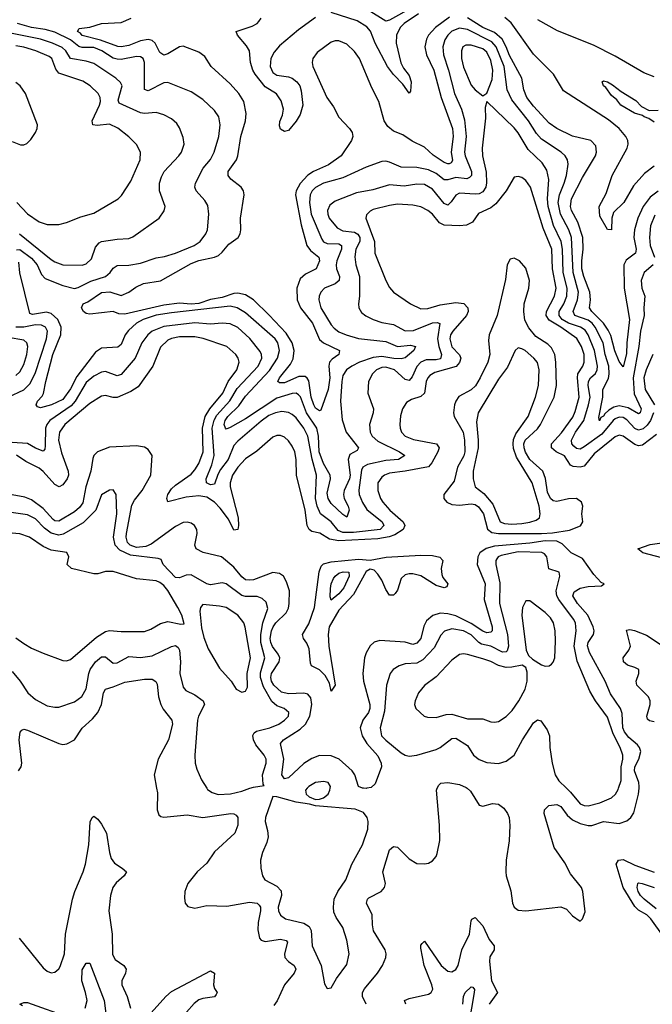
# Model space of a CAD drawing. Header units: inches. Extents: x 1694797 to 1849917, y 907313 to 1017959.
# Tile 338 of 656: x 1714769 to 1718020, y 988890 to 993950. Entities that reach past the tile are written whole.
import ezdxf

# ---------------------------------------------------------------- set-up
doc = ezdxf.new("R2010")
doc.units = ezdxf.units.IN
doc.header["$MEASUREMENT"] = 0
doc.layers.add('B7918', color=7, linetype='Continuous')
doc.layers.add('B7919', color=7, linetype='Continuous')

msp = doc.modelspace()

# ---------------------------------------------------------------- linework, layer by layer
at = {"layer": 'B7918', "color": 5}
for points, elevation in [([(1715472.8, 990000), (1715476.9, 989976.9), (1715476.2, 989890), (1715484.1, 989864.1), (1715494.5, 989854.5), (1715510, 989851.3), (1715630, 989864.4), (1715710, 989850.5), (1715854, 989870), (1715870, 989869.1), (1715882, 989862), (1715890.2, 989850.2), (1715889.4, 989810), (1715873.9, 989770), (1715770, 989673), (1715730, 989615.3), (1715681.7, 989570), (1715633.4, 989510), (1715618, 989470), (1715615.6, 989435.6), (1715619.3, 989410), (1715632.4, 989392.4), (1715670, 989383.8), (1715730, 989397.1), (1715834, 989394), (1715950, 989415), (1715990, 989410.1), (1716000.2, 989400.2), (1716006.8, 989390), (1716007.5, 989370), (1715993.9, 989310), (1715992.2, 989272.2), (1716002, 989230), (1716010, 989220.2), (1716030, 989213.5), (1716110, 989224.4), (1716137.9, 989217.9), (1716144.7, 989210), (1716129.6, 989150), (1716132.3, 989130), (1716150.5, 989110.5), (1716179.8, 989090), (1716188.2, 989070), (1716180.1, 989050), (1716129.6, 988990), (1716092.9, 988907.1), (1716075.3, 988884.7)], 820), ([(1715730.5, 990000), (1715734.2, 989994.2), (1715757.8, 989977.8), (1715788.7, 989968.7), (1715852.2, 989972.2), (1715910, 989985.1), (1715952.4, 990000)], 840), ([(1716246.3, 990000), (1716237.1, 989990), (1716240.5, 989970), (1716256.9, 989956.9), (1716290, 989942.4), (1716310, 989943.7), (1716330, 989950.4), (1716354.3, 989970), (1716363.6, 989990), (1716365.1, 990000)], 840), ([(1716549.9, 988890), (1716530.4, 988930), (1716530.9, 988950), (1716540.5, 988970), (1716607.9, 989050), (1716633, 989090), (1716650.6, 989130), (1716652.1, 989150), (1716646.8, 989170), (1716586.8, 989266.8), (1716581.6, 989298.4), (1716581, 989350), (1716551.3, 989410), (1716556.5, 989430), (1716563.4, 989436.6), (1716626.9, 989470), (1716643.1, 989490), (1716649, 989510), (1716635.6, 989570), (1716670, 989683.1), (1716690, 989700.8), (1716710, 989697.3), (1716770, 989637.2), (1716810, 989613.8), (1716850, 989611.5), (1716870, 989615.6), (1716890, 989627.4), (1716908.6, 989650), (1716914.8, 989665.2), (1716927.8, 989732.2), (1716926.3, 989810), (1716910.9, 989990), (1716915.4, 990000)], 820), ([(1716553.5, 990000), (1716550, 989999.2), (1716536, 990000)], 820), ([(1717068.1, 990000), (1717086.2, 989986.2), (1717130, 989913.7), (1717150, 989907.7), (1717198.2, 989921.8), (1717230, 989917.8), (1717257.7, 989897.7), (1717276.5, 989870), (1717283.8, 989850), (1717288.3, 989808.3), (1717284.2, 989730), (1717269.3, 989630.7), (1717267.3, 989570), (1717269.2, 989550), (1717293.4, 989473.4), (1717301.8, 989410), (1717310, 989388.7), (1717330, 989374.4), (1717370.9, 989370.9), (1717550, 989391.5), (1717578.6, 989378.6), (1717610, 989344.4), (1717650, 989318), (1717662, 989330), (1717675.5, 989364.5), (1717662.9, 989470), (1717656.2, 989490), (1717600.2, 989560.2), (1717570, 989617.4), (1717516, 989696), (1717464, 989870), (1717465.6, 989890), (1717489.1, 989910.9), (1717530, 989916.1), (1717550, 989906.4), (1717582.4, 989862.4), (1717610, 989838.5), (1717650, 989818.8), (1717690, 989808.1), (1717710, 989809.6), (1717770, 989828.8), (1717850, 989819.1), (1717890, 989832.9), (1717910.4, 989849.6), (1717925.7, 989874.3), (1717948.9, 989970), (1717952, 990000)], 820), ([(1717579.4, 990000), (1717600, 989980), (1717650, 989919.8), (1717670, 989911.5), (1717690, 989910.8), (1717750, 989925.1), (1717810, 989951.1), (1717830.4, 989969.6), (1717845.5, 989994.5), (1717847.1, 990000)], 840), ([(1714766.4, 989230), (1714890, 989077), (1714910, 989060.3), (1714930, 989052.2), (1714950, 989055.8), (1714970, 989072.2), (1714976.3, 989083.7), (1714999.5, 989150), (1715005.2, 989250), (1715040.4, 989430), (1715051.9, 989470), (1715095.2, 989570), (1715107.9, 989610), (1715123.9, 989710), (1715131.6, 989828.4), (1715141.2, 989850), (1715150, 989856.3), (1715170, 989840.7), (1715190, 989815.5), (1715215, 989770), (1715230.1, 989670), (1715239.4, 989639.4), (1715256, 989616), (1715296.4, 989590), (1715317.6, 989570), (1715306.5, 989550), (1715265.5, 989514.5), (1715248.1, 989490), (1715236.1, 989450), (1715228, 989370), (1715244, 989250), (1715245.6, 989145.6), (1715260, 989120), (1715303.6, 989090), (1715315.9, 989070), (1715313, 989050), (1715294.2, 989010), (1715294.7, 988990), (1715321.2, 988930), (1715338.5, 988870)], 780), ([(1718078.2, 989238.2), (1718013, 989330), (1717991.9, 989350), (1717950, 989374.6), (1717930, 989392.5), (1717871.2, 989490), (1717834.6, 989610), (1717845.7, 989630), (1717870, 989634.3), (1717930, 989605.4), (1718030, 989569.2)], 780), ([(1718040.6, 989380.6), (1717977.9, 989430), (1717960.4, 989450), (1717947.5, 989470), (1717942.3, 989490), (1717946.2, 989510), (1717950, 989513.5), (1717968.6, 989511.4), (1718030, 989491.1)], 760), ([(1716754.4, 988890), (1716746.3, 988910), (1716770, 988920.1), (1716870, 988942.1), (1716883.8, 988950), (1716891.5, 988968.5), (1716887.4, 988990), (1716847.8, 989090), (1716830, 989178), (1716830, 989193.4), (1716837.2, 989202.8), (1716850, 989213.7), (1716935.8, 989090), (1716970, 989060.9), (1716990, 989056.3), (1717010, 989068.2), (1717022.5, 989090), (1717041.7, 989170), (1717080.9, 989250), (1717090, 989318.8), (1717092.9, 989327.1), (1717110, 989336.9), (1717150, 989292.8), (1717182.5, 989222.5), (1717207.3, 989190), (1717207.5, 989170), (1717186, 989134), (1717183.4, 989110), (1717193.5, 989010), (1717225, 988950), (1717182.5, 988890)], 780), ([(1715105.2, 988870), (1715115.4, 988910), (1715107.9, 988950), (1715087.6, 989010), (1715090, 989066.8), (1715110, 989101.6), (1715130, 989100.7), (1715203, 988910), (1715219.4, 988790)], 760), ([(1715430, 988828.4), (1715519.3, 988930), (1715550, 988955.8), (1715750, 989061.7), (1715770.1, 989050.1), (1715765.1, 988990), (1715770.7, 988970.7), (1715783.6, 988950), (1715779.4, 988940.6), (1715770, 988928.7), (1715710, 988920.2), (1715690, 988912.3), (1715665.8, 988894.2), (1715627, 988850)], 780), ([(1717045.9, 988890), (1717049.9, 988930), (1717058.5, 988950), (1717090, 988980.3), (1717098.3, 988978.3), (1717106.7, 988966.7), (1717105.2, 988950), (1717078.1, 988790)], 760), ([(1714782.7, 988882.7), (1714770, 988891), (1714790, 988898.8), (1714810, 988899.1), (1715030, 988820.5)], 760)]:
    msp.add_lwpolyline(points, dxfattribs=dict(at, elevation=elevation))
at = {"layer": 'B7918', "color": 5, "elevation": 840}
msp.add_lwpolyline([(1716070, 989958), (1716032.6, 989850), (1716030.3, 989830), (1716042.8, 989782.8), (1716046, 989750), (1716039, 989721), (1716016.9, 989670), (1716007.2, 989630), (1716008.7, 989590), (1716017.7, 989550), (1716028.9, 989528.9), (1716090, 989497.5), (1716112.6, 989472.6), (1716113.9, 989450), (1716096.6, 989390), (1716099.8, 989370), (1716110, 989348), (1716134.4, 989330), (1716230, 989306.4), (1716257.4, 989290), (1716266.9, 989270), (1716271.5, 989190), (1716319, 989090), (1716335.6, 988995.6), (1716350, 988970.8), (1716370, 988974.8), (1716397.7, 989022.3), (1716450, 989094.8), (1716462.6, 989150), (1716450, 989219), (1716430, 989285.2), (1716396.2, 989336.2), (1716384.1, 989364.1), (1716381.1, 989390), (1716385.8, 989430), (1716403.5, 989470), (1716445.6, 989530), (1716476.5, 989610), (1716530.6, 989710), (1716558, 989790), (1716559.8, 989830), (1716554.5, 989850), (1716535.8, 989875.8), (1716493.6, 989893.6), (1716289, 989910), (1716259.3, 989919.3), (1716190, 989928), (1716090, 989957)], close=True, dxfattribs=at)
at = {"layer": 'B7919', "color": 5}
for points, elevation in [([(1716819.4, 993980.6), (1716744.4, 993930), (1716723.6, 993910), (1716705.4, 993870), (1716704.7, 993830), (1716728.1, 993728.1), (1716741.5, 993701.5), (1716770, 993662.5), (1716781.8, 993630), (1716778, 993582), (1716770, 993572.6), (1716738.4, 993618.4), (1716690, 993668.4), (1716658.9, 993710), (1716596.8, 993830), (1716571.2, 993891.2), (1716552.6, 993912.6), (1716503.7, 993943.7), (1716370, 993986.5)], 680), ([(1716790, 994013.9), (1716670, 993947.9), (1716650, 993943.2), (1716559.5, 993999.5)], 660), ([(1716977.3, 993962.7), (1716906.1, 993910), (1716870.6, 993870), (1716859.4, 993850), (1716852, 993810), (1716859, 993770), (1716897.9, 993690), (1716935.8, 993550), (1716992.6, 993390), (1716997.2, 993350), (1716985.9, 993270), (1716992.8, 993227.2), (1716986.4, 993213.6), (1716977.1, 993210), (1716970, 993208.6), (1716950, 993216.7), (1716894.6, 993254.6), (1716850, 993295.7), (1716786.3, 993326.3), (1716737.8, 993357.8), (1716690, 993377.2), (1716660.4, 993400.4), (1716642, 993430), (1716615.4, 993530), (1716579.6, 993599.6), (1716514.9, 993750), (1716490, 993786.1), (1716450, 993823.9), (1716410, 993841.2), (1716390, 993841.8), (1716370, 993835.2), (1716298, 993782), (1716275.3, 993750), (1716272.1, 993730), (1716275.6, 993710), (1716348.1, 993550), (1716381.4, 993501.4), (1716409.3, 993449.3), (1716464.7, 993390), (1716477.1, 993370), (1716480.6, 993350), (1716473.7, 993330), (1716421.8, 993250), (1716356.4, 993203.6), (1716279, 993170), (1716249.4, 993150.6), (1716211.3, 993108.7), (1716190.5, 993070), (1716185.8, 993050), (1716216.2, 992896.2), (1716245, 992790), (1716263.5, 992763.5), (1716307, 992730), (1716310.1, 992710.1), (1716293.2, 992670), (1716237.9, 992642.1), (1716210, 992617.5), (1716193.3, 992570), (1716194.8, 992510), (1716211.4, 992470), (1716274.5, 992390), (1716310, 992306.9), (1716330, 992288.7), (1716413.1, 992250), (1716409.2, 992230), (1716374.9, 992205.1), (1716362.1, 992190), (1716357.2, 992170), (1716363, 992110), (1716354, 992050), (1716316.3, 991943.7), (1716310, 991939.3), (1716290, 991953), (1716281, 991970), (1716266.6, 992010), (1716254.2, 992094.2), (1716247.3, 992107.3), (1716235.8, 992115.8), (1716203.2, 992116.8), (1716130, 992084.1), (1716104.1, 992084.1), (1716096.4, 992090), (1716104.2, 992110), (1716160.8, 992179.2), (1716173.7, 992206.3), (1716179.4, 992250), (1716169.6, 992290), (1716138.2, 992338.2), (1716051.2, 992431.2), (1715970, 992510.8), (1715930, 992536.1), (1715890, 992544.1), (1715870, 992542.1), (1715810, 992522), (1715750, 992512.7), (1715690, 992492), (1715650, 992487.9), (1715590, 992492.7), (1715510, 992483.3), (1715310, 992436.9), (1715278.7, 992438.7), (1715250, 992449.7), (1715130, 992436), (1715110, 992440.9), (1715097.2, 992450), (1715087, 992470), (1715095.1, 992490), (1715119.5, 992500.5), (1715190, 992547.6), (1715232.2, 992552.2), (1715290, 992532.9), (1715329.6, 992550), (1715365.3, 992574.7), (1715405.5, 992594.5), (1715492.6, 992607.4), (1715650, 992697.9), (1715690, 992712.6), (1715770, 992729.7), (1715790, 992738.8), (1715810, 992755.7), (1715843.8, 992796.2), (1715891.2, 992830), (1715901.9, 992850), (1715904.9, 992870), (1715904.3, 992930), (1715922, 993050), (1715918.5, 993070), (1715906.6, 993090), (1715854.2, 993130), (1715839.8, 993150), (1715841.2, 993170), (1715883.6, 993230), (1715890.3, 993249.7), (1715905.4, 993350), (1715930.4, 993430), (1715932.6, 993467.4), (1715920.5, 993530), (1715895.7, 993570), (1715850, 993620.6), (1715752.9, 993710), (1715720.5, 993760.5), (1715690, 993783.1), (1715610, 993813.2), (1715590, 993811.1), (1715530, 993774.2), (1715510, 993767.4), (1715490, 993781.5), (1715466, 993830), (1715450, 993842.3), (1715430, 993848.8), (1715390, 993841.2), (1715330, 993817.7), (1715290, 993810.9), (1715272.8, 993812.8), (1715184.7, 993844.7), (1715090, 993869.5), (1715081.2, 993881.2), (1715066.6, 993890), (1715074.9, 993905.1), (1715130, 993911.7), (1715190, 993930.4), (1715290, 993935.1), (1715342.1, 993957.9)], 720), ([(1716290, 993961.3), (1716201.7, 993898.3), (1716104.4, 993815.6), (1716076.9, 993783.1), (1716060.5, 993750), (1716056.3, 993710), (1716070, 993678.5), (1716090, 993665), (1716150, 993656.5), (1716170, 993648.7), (1716193, 993630), (1716208.5, 993610), (1716215, 993585), (1716224.2, 993510), (1716210, 993462), (1716190, 993429), (1716150, 993381.2), (1716130, 993375.3), (1716110, 993388), (1716104.4, 993404.4), (1716106.3, 993426.3), (1716120.4, 993459.6), (1716124.3, 993490), (1716112.7, 993532.7), (1716088.2, 993568.2), (1716030, 993605.7), (1715979.2, 993670), (1715967.1, 993690), (1715954.6, 993730), (1715949.5, 993790), (1715935.1, 993815.1), (1715888.2, 993870), (1715882.3, 993890), (1715963.2, 993916.8), (1715989, 993931), (1715998.6, 993941.4), (1716010, 993958.2)], 680), ([(1718050, 993069.5), (1718010, 993038.7), (1717972.4, 992990), (1717945.5, 992930), (1717927.9, 992870), (1717925.3, 992830), (1717938.1, 992770), (1717934.7, 992750), (1717886.4, 992713.6), (1717873.3, 992690), (1717875.4, 992570), (1717902.8, 992410), (1717889.1, 992290), (1717887.1, 992232.9), (1717870, 992165.6), (1717850, 992194), (1717827.9, 992247.9), (1717806.5, 992326.5), (1717793.7, 992353.7), (1717770.2, 992390.2), (1717709.4, 992450), (1717698, 992470), (1717702.5, 992510), (1717698.5, 992550), (1717667.9, 992630), (1717658.8, 992670), (1717658, 992710), (1717665.4, 992770), (1717662.7, 992830), (1717637.1, 992910), (1717605.6, 992970), (1717599.6, 992990), (1717605.2, 993030), (1717661.8, 993138.2), (1717728.4, 993250), (1717734.1, 993270), (1717730, 993301.1), (1717703.5, 993330), (1717610, 993351.3), (1717529.8, 993390), (1717490, 993417.8), (1717410, 993505.4), (1717376.2, 993550), (1717360.1, 993590), (1717349.9, 993650), (1717286.6, 993766.6), (1717270, 993810), (1717247.9, 993850), (1717210, 993883.9), (1717150, 993909.9), (1717070, 993959.4)], 720), ([(1718030, 993198.1), (1717980.9, 993159.1), (1717923.8, 993096.2), (1717874.5, 993010), (1717821.3, 992958.7), (1717811.8, 992930), (1717810, 992869.7), (1717790, 992871.1), (1717750, 992940.4), (1717747.5, 992990), (1717782.5, 993057.5), (1717813.4, 993150), (1717891.4, 993290), (1717896.4, 993310), (1717894.1, 993330), (1717884.9, 993350), (1717849.5, 993390), (1717795.1, 993435.1), (1717563.7, 993583.7), (1717512.7, 993670), (1717410, 993773.2), (1717294.2, 993934.2), (1717261.9, 993961.9)], 680), ([(1718030, 993656.9), (1717977, 993677), (1717830, 993762.4), (1717718.5, 993818.5), (1717532.2, 993892.2), (1717432.6, 993950)], 660), ([(1714753.4, 992766.6), (1714770, 992769.1), (1714830, 992723.9), (1714859.7, 992690), (1714881, 992641), (1714900.1, 992620.1), (1714990, 992583.3), (1715050, 992569.4), (1715070, 992573.4), (1715133.9, 992606.1), (1715209.3, 992630.7), (1715233.9, 992650), (1715250, 992673.2), (1715270, 992686.2), (1715330, 992688.1), (1715390, 992699.1), (1715470, 992726.6), (1715513.3, 992733.3), (1715570, 992749.6), (1715666, 992790), (1715695.8, 992810), (1715726.2, 992850), (1715734.2, 992870), (1715741.6, 992950), (1715735.4, 992995.4), (1715720.5, 993020.5), (1715675.6, 993070), (1715668.7, 993090), (1715671.8, 993110), (1715712.4, 993187.6), (1715748.9, 993231.1), (1715769.1, 993270), (1715792.3, 993350), (1715799.8, 993410), (1715792.7, 993450), (1715770, 993482.6), (1715710, 993539.8), (1715650, 993579.8), (1715530, 993627.4), (1715510, 993625.8), (1715430, 993584.3), (1715410.8, 993590.8), (1715409.9, 993729.9), (1715403.1, 993750), (1715390, 993759.9), (1715370, 993760.7), (1715290, 993745.4), (1715270, 993746.7), (1715250, 993753), (1715191.7, 993790), (1715150, 993806.4), (1715090, 993807.3), (1715072.6, 993812.6), (1715030, 993846.1), (1714950, 993885.6), (1714899.7, 993899.7), (1714830, 993910.3), (1714758.3, 993930)], 740), ([(1718023.8, 992690), (1717978.2, 992650), (1717963.2, 992610), (1717966, 992570), (1717981.3, 992530), (1717976.1, 992470), (1717977.7, 992430), (1717959.1, 992350), (1717950.4, 992270), (1717921.4, 992110), (1717926.8, 992026.8), (1717962.5, 991950), (1717957.1, 991930), (1717950, 991925.2), (1717895.4, 991955.4), (1717850, 991966.2), (1717822, 991958), (1717797.3, 991942.7), (1717776.1, 991923.9), (1717770, 991912.7), (1717754.9, 991905.1), (1717749, 991889), (1717746.2, 991906.2), (1717765.4, 992010), (1717765.3, 992050), (1717794.5, 992105.5), (1717798.8, 992130), (1717797.3, 992170), (1717777.3, 992230), (1717767.6, 992290), (1717726.1, 992370), (1717710.6, 992390.6), (1717690, 992405.3), (1717621.6, 992430), (1717613.8, 992450), (1717636.6, 992510), (1717640.4, 992550), (1717612.9, 992650), (1717604.6, 992830), (1717590.9, 992870), (1717548.5, 992950), (1717535.8, 993010), (1717542.6, 993050), (1717567.5, 993110), (1717578.7, 993150), (1717587, 993207), (1717584.2, 993230), (1717572.7, 993250), (1717551.7, 993270), (1717450, 993335.5), (1717425.4, 993365.4), (1717384.5, 993430), (1717297.7, 993537.7), (1717274.2, 993590), (1717258.1, 993710), (1717218.3, 993810), (1717195.9, 993835.9), (1717070, 993899.9), (1717030, 993906.9), (1716990, 993891.2), (1716968.7, 993871.3), (1716953.4, 993846.6), (1716943.4, 993810), (1716947.1, 993770), (1716973, 993690), (1717004.1, 993570), (1717039.6, 993490), (1717054.9, 993434.9), (1717064.1, 993350), (1717055, 993270), (1717058.2, 993250), (1717090.8, 993170), (1717090.4, 993149.6), (1717080.7, 993139.3), (1717067.1, 993132.9), (1717010, 993138.4), (1716970, 993127.3), (1716950, 993127.5), (1716910, 993159.2), (1716870, 993179.2), (1716810, 993189.9), (1716730, 993192.5), (1716670, 993218), (1716650, 993222.6), (1716630, 993221.1), (1716550, 993191.6), (1716430, 993137.6), (1716330, 993109.5), (1716290, 993088.3), (1716271.7, 993070), (1716262.2, 993050), (1716258.8, 993010), (1716267.3, 992950), (1716321.6, 992821.6), (1716330, 992809.1), (1716350, 992799.3), (1716410, 992797.7), (1716422.4, 992790), (1716422.7, 992770), (1716398.5, 992710), (1716395.5, 992690), (1716397.5, 992670), (1716412, 992630), (1716410.7, 992610), (1716390, 992593.1), (1716334.9, 992570), (1716316.9, 992550), (1716308.5, 992530), (1716306.4, 992510), (1716317.1, 992470), (1716370, 992382), (1716384.6, 992364.6), (1716410, 992345.7), (1716446.3, 992330), (1716510, 992312.2), (1716650, 992296.3), (1716710, 992270.1), (1716776.8, 992276.8), (1716803.1, 992270), (1716794.1, 992250), (1716750, 992211.6), (1716730, 992207.3), (1716691.7, 992208.3), (1716630, 992218.7), (1716585.6, 992214.4), (1716515.1, 992190), (1716476, 992170), (1716448.8, 992150), (1716430, 992122), (1716424, 992090), (1716418.3, 991990), (1716426.2, 991893.8), (1716447.4, 991830), (1716510.2, 991750), (1716503.2, 991736.8), (1716465.3, 991714.7), (1716457.5, 991690), (1716467.2, 991610), (1716464.3, 991590), (1716437.3, 991530), (1716433.5, 991510), (1716435.9, 991490), (1716457.5, 991450), (1716462.1, 991430), (1716450, 991394.3), (1716430, 991406.8), (1716370, 991463.7), (1716354, 991490), (1716350, 991517.3), (1716366.6, 991590), (1716364.6, 991610), (1716330, 991669.9), (1716308.6, 991728.6), (1716305.2, 991810), (1716295.4, 991850), (1716242.3, 991930), (1716211.6, 992011.6), (1716202.7, 992022.7), (1716190, 992030.9), (1716170, 992028.6), (1716090, 992005.7), (1715930, 991898), (1715850, 991854.7), (1715830, 991846.3), (1715826.2, 991850), (1715819.9, 991870), (1715825.4, 991890), (1715838.6, 991910), (1715894.5, 991965.5), (1715930, 992016), (1716053.5, 992146.5), (1716094.8, 992210), (1716104.4, 992250), (1716096.3, 992290), (1716082.7, 992310), (1715930, 992442.9), (1715886, 992470), (1715850, 992477.1), (1715550, 992442.7), (1715470, 992431.6), (1715403.2, 992410), (1715369, 992390), (1715327.9, 992352.1), (1715311.6, 992330), (1715290, 992281), (1715273.7, 992266.3), (1715190, 992261.6), (1715159.4, 992240.6), (1715063, 992117), (1715030, 992053.3), (1714990, 991997.4), (1714932.2, 991970), (1714875.3, 991955.3), (1714860, 991960), (1714853, 991970), (1714859.8, 991990), (1714884.8, 992015.2), (1714891.5, 992028.5), (1714902.7, 992090), (1714938.6, 992230), (1714980.8, 992330), (1714982.9, 992370), (1714965, 992410), (1714930, 992440.4), (1714906.2, 992446.2), (1714834.8, 992434.8), (1714820.8, 992440.8), (1714770.5, 992649.5), (1714764.1, 992704.1)], 740), ([(1714767.6, 992850), (1714930, 992717), (1714950, 992705), (1714990, 992691), (1715090, 992688.4), (1715110, 992695.8), (1715138.7, 992721.3), (1715158.9, 992781.1), (1715177, 992803), (1715190, 992810.1), (1715270, 992822.6), (1715330, 992825.8), (1715350, 992833.6), (1715485.1, 992930), (1715511.8, 992968.2), (1715517.2, 992990), (1715488.4, 993070), (1715488.4, 993110), (1715497.3, 993142.7), (1715510.8, 993170), (1715587.8, 993250), (1715601.4, 993270), (1715614, 993310), (1715610, 993345.2), (1715590, 993394.5), (1715576.4, 993416.4), (1715550, 993439.8), (1715510, 993460.3), (1715470, 993473), (1715410, 993468.5), (1715390, 993471), (1715280.6, 993520.6), (1715275.8, 993535.8), (1715295.2, 993610), (1715287.5, 993627.5), (1715262.7, 993650), (1715150, 993724.6), (1715110, 993737.6), (1715031, 993751), (1715005.4, 993790), (1714987.1, 993807.1), (1714938.5, 993830), (1714876.4, 993850), (1714730, 993878.2)], 760), ([(1714754, 993010), (1714810, 992953.1), (1714870, 992911), (1714910, 992897.2), (1714970, 992896.9), (1715010, 992907.1), (1715082.8, 992937.2), (1715150, 992955.4), (1715275.6, 993030), (1715293.1, 993046.9), (1715340.6, 993119.4), (1715388.7, 993230), (1715389.9, 993270), (1715369.1, 993309.1), (1715330, 993348.5), (1715273.4, 993393.4), (1715230, 993412.5), (1715166.6, 993406.6), (1715144.4, 993410), (1715142, 993430), (1715179.2, 993510), (1715184.3, 993530), (1715183, 993550), (1715172.2, 993570), (1715130.8, 993610), (1715093.9, 993633.9), (1714970, 993675.9), (1714955.4, 993695.4), (1714933.8, 993750), (1714920.7, 993760.7), (1714852.1, 993790), (1714790, 993808.9), (1714750, 993815.9)], 780), ([(1718030, 993424), (1718002, 993442), (1717978, 993450), (1717970, 993458), (1717928, 993470), (1717858, 993510), (1717838, 993538), (1717810, 993561.2), (1717781.2, 993601.2), (1717769.3, 993610), (1717762, 993630), (1717770, 993636), (1717790, 993631), (1717815.9, 993615.9), (1717860.7, 993580.7), (1717935.3, 993535.3), (1717964.7, 993504.7), (1718003.6, 993483.6), (1718050, 993484.7)], 660), ([(1714730, 993323.6), (1714773.1, 993306.9), (1714790, 993306.7), (1714806.6, 993313.4), (1714826.2, 993333.8), (1714850, 993370.7), (1714858.3, 993390), (1714860.4, 993410), (1714798.3, 993570), (1714771.4, 993610), (1714750, 993627.5)], 820), ([(1718026.9, 991930), (1718010.4, 991890), (1717994.1, 991865.9), (1717972.9, 991847.1), (1717950, 991839.9), (1717930, 991848.7), (1717890, 991894.3), (1717870, 991905.6), (1717850, 991907.7), (1717830, 991899.6), (1717819.9, 991890), (1717760.6, 991819.4), (1717670, 991754.8), (1717650, 991743.4), (1717630, 991746.3), (1717617.5, 991757.5), (1717606.5, 991770), (1717604.3, 991790), (1717625.5, 991830), (1717667.5, 991890), (1717692.9, 991970), (1717700.7, 992010), (1717691.3, 992070), (1717692.6, 992090), (1717702.8, 992110), (1717727.9, 992132.1), (1717737.6, 992150), (1717739.4, 992170), (1717723.2, 992250), (1717689.9, 992330), (1717674.5, 992354.5), (1717650.5, 992370), (1717589.5, 992390), (1717557.6, 992410), (1717541.8, 992430), (1717541.3, 992450), (1717565.3, 992490), (1717580.4, 992530), (1717582, 992570), (1717561.3, 992650), (1717557.9, 992770), (1717551.7, 992810), (1717512.4, 992892.4), (1717485.2, 992990), (1717482.4, 993030), (1717488.6, 993128.6), (1717477.4, 993177.4), (1717454.3, 993214.3), (1717382.6, 993282.6), (1717330, 993369), (1717310, 993393.6), (1717170, 993529), (1717161.8, 993498.2), (1717163.2, 993443.2), (1717145.7, 993290), (1717147.6, 993250), (1717166.1, 993166.1), (1717168.2, 993111.8), (1717164.1, 993090), (1717150, 993065.4), (1717130, 993054.9), (1717110, 993053.1), (1717030, 993057.7), (1717010, 993048.2), (1716986.7, 993013.3), (1716970, 992997.3), (1716950, 993005.6), (1716890, 993079.6), (1716850, 993102.4), (1716810, 993105.6), (1716745.2, 993094.8), (1716670, 993101), (1716584.1, 993075.9), (1716499.5, 993060.5), (1716390, 993017), (1716363.5, 992996.5), (1716351.6, 992970), (1716352.1, 992950), (1716360.1, 992930), (1716400.1, 992880.1), (1716430, 992865.4), (1716490, 992857.3), (1716507, 992847), (1716517.4, 992830), (1716516.7, 992810), (1716496.2, 992770), (1716491.1, 992731.1), (1716497.4, 992690), (1716515.9, 992630), (1716515.2, 992530), (1716510.2, 992490), (1716512.6, 992470), (1716526.1, 992446.1), (1716548.2, 992428.2), (1716586.4, 992410), (1716630, 992394.6), (1716690, 992384), (1716750.6, 992350.6), (1716793.1, 992353.1), (1716890, 992392.5), (1716914.7, 992394.7), (1716928.3, 992388.3), (1716915.7, 992310), (1716922.8, 992270), (1716936.9, 992230), (1716932.3, 992207.7), (1716910, 992201.2), (1716858.7, 992201.3), (1716830.3, 992189.7), (1716810, 992167.8), (1716786, 992114), (1716770, 992095.7), (1716750, 992101.2), (1716694.7, 992150), (1716650, 992163.9), (1716630, 992162.9), (1716602.7, 992150), (1716581.4, 992130), (1716561.7, 992090), (1716558.3, 992030), (1716586.7, 991950), (1716585, 991930), (1716567.3, 991870), (1716570.9, 991830), (1716580.1, 991810), (1716610, 991783.3), (1716720.7, 991730), (1716748.9, 991710), (1716715.5, 991690), (1716650, 991683.9), (1716556.2, 991663.8), (1716532.9, 991650), (1716525.5, 991634.5), (1716511.9, 991531.9), (1716513.6, 991510), (1716530, 991469.2), (1716552.6, 991432.6), (1716631.6, 991370), (1716641, 991350), (1716622.2, 991330), (1716485.4, 991314.6), (1716430, 991315.1), (1716405.6, 991325.6), (1716369.9, 991370), (1716314.3, 991410), (1716298.6, 991450), (1716289.3, 991490), (1716294.6, 991610), (1716271.8, 991691.8), (1716250.3, 991810), (1716230, 991851.1), (1716190, 991903.6), (1716170, 991921.4), (1716150, 991931.6), (1716115.8, 991935.8), (1716083.1, 991930), (1716050, 991916.3), (1716010, 991887.2), (1715890, 991783.4), (1715870, 991761.3), (1715840.7, 991690), (1715801.4, 991638.6), (1715787.4, 991612.6), (1715770, 991562.4), (1715750, 991558.9), (1715729.8, 991570), (1715728.2, 991590), (1715756.8, 991663.2), (1715769.1, 991710), (1715757.7, 991850), (1715768.3, 991891.7), (1715783, 991917), (1715848.5, 991991.5), (1715885.9, 992054.1), (1715995.4, 992170), (1716013.2, 992210), (1716012.1, 992230), (1716004.8, 992244.8), (1715952.3, 992312.3), (1715890, 992368.3), (1715850, 992386.8), (1715810, 992390.4), (1715750, 992384.6), (1715670, 992392.8), (1715510, 992372.6), (1715450.4, 992349.6), (1715428.4, 992330), (1715397.2, 992290), (1715361.7, 992210), (1715290, 992127), (1715270, 992119.4), (1715210, 992141.8), (1715190, 992139), (1715150, 992118), (1715110, 992084.7), (1715054.6, 991990), (1715034.3, 991965.7), (1714924, 991890), (1714908.9, 991870), (1714901.6, 991850), (1714900.6, 991759.4), (1714897.7, 991742.3), (1714890, 991733.3), (1714850, 991747.6), (1714810, 991771.5), (1714730, 991777.2)], 760), ([(1718041.8, 991818.2), (1717970, 991763.6), (1717950, 991760.6), (1717930, 991766.3), (1717870, 991810.5), (1717850, 991814.2), (1717830, 991806.5), (1717810, 991791.7), (1717721.6, 991718.4), (1717670, 991654.7), (1717650, 991651), (1717613, 991653), (1717600, 991660), (1717568.5, 991708.5), (1717526.2, 991730), (1717502, 991750), (1717502.1, 991770), (1717553.1, 991826.9), (1717612, 991908), (1717624.3, 991935.7), (1717644.8, 992010), (1717635.7, 992110), (1717637.9, 992130), (1717663.7, 992170), (1717670.8, 992189.2), (1717669.3, 992230), (1717657, 992270), (1717631.7, 992311.7), (1717549.8, 992369.8), (1717490, 992405.3), (1717475.3, 992430), (1717475.9, 992450), (1717517.1, 992530), (1717525.6, 992570), (1717508.1, 992670), (1717503.7, 992770), (1717458.9, 992878.9), (1717395, 993090), (1717370, 993124.4), (1717350, 993138.3), (1717330, 993144.2), (1717310, 993140.9), (1717268.4, 993070), (1717215.5, 993004.5), (1717190, 992983.2), (1717126.7, 992953.3), (1717095.5, 992910), (1717065.2, 992894.8), (1717028.9, 992891.1), (1716950, 992894.9), (1716926.9, 992906.9), (1716890, 992949.9), (1716866, 992970), (1716830, 992987.7), (1716790, 992997.6), (1716710, 993001.8), (1716670, 992995.6), (1716586.1, 992973.9), (1716570, 992965.5), (1716552.1, 992947.9), (1716548, 992930), (1716592.9, 992810), (1716594.8, 992750), (1716650.1, 992610), (1716670, 992572.9), (1716689.5, 992549.5), (1716777.4, 992490), (1716830, 992463.9), (1716865.9, 992465.9), (1716930, 992484.3), (1717010, 992496.5), (1717050.8, 992490.8), (1717072.7, 992470), (1717073.5, 992450), (1717065.8, 992430), (1716994.8, 992350), (1716983.9, 992330), (1716980.1, 992310), (1716989.3, 992269.3), (1717030, 992227.9), (1717035.4, 992210), (1717030, 992187.9), (1717011.6, 992168.4), (1716903.1, 992136.9), (1716877.7, 992122.3), (1716866.7, 992110), (1716858.8, 992090), (1716850.1, 992029.9), (1716830, 992013.2), (1716782.2, 991997.8), (1716757.3, 991982.7), (1716736.5, 991950), (1716726.6, 991913.4), (1716722.2, 991870), (1716724.6, 991850), (1716731.9, 991830), (1716750, 991810.2), (1716792.4, 991792.4), (1716910.4, 991770.4), (1716924.5, 991750), (1716918.4, 991730), (1716887.2, 991672.8), (1716870, 991652.3), (1716750, 991629.9), (1716670, 991620.3), (1716644.5, 991610), (1716630, 991598.7), (1716610.1, 991570), (1716609, 991530), (1716623.3, 991490), (1716635.5, 991470), (1716670.7, 991430), (1716739.8, 991370), (1716749.1, 991350), (1716740.1, 991330), (1716697.6, 991302.4), (1716668.2, 991291.8), (1716610, 991281.5), (1716410, 991271.9), (1716361, 991281), (1716311.1, 991311.1), (1716270, 991319.9), (1716256.8, 991330), (1716246.1, 991350), (1716235.7, 991430), (1716192.3, 991610), (1716189.3, 991690), (1716182.3, 991730), (1716170, 991759.1), (1716150, 991786.2), (1716130, 991803.8), (1716110, 991813.5), (1716090, 991812.5), (1716070, 991803.8), (1715987.1, 991732.9), (1715930, 991692.5), (1715890, 991651.2), (1715862.9, 991610), (1715850.6, 991570), (1715851, 991550), (1715891.5, 991390), (1715894.4, 991350), (1715890, 991329.7), (1715870, 991326.9), (1715842.8, 991382.8), (1715798.9, 991438.9), (1715769.6, 991470), (1715730, 991496.8), (1715690, 991502.6), (1715624.3, 991495.7), (1715530, 991473), (1715525, 991490), (1715530.4, 991510), (1715550, 991538.9), (1715570, 991558.5), (1715650, 991615.2), (1715670, 991637.2), (1715689.9, 991670), (1715711.2, 991730), (1715707.9, 991850), (1715722.8, 991910), (1715745.5, 991950), (1715812.7, 992030), (1715841.2, 992090), (1715884.6, 992150), (1715897, 992190), (1715892, 992210), (1715879.8, 992230), (1715834, 992270), (1715711.2, 992311.2), (1715670, 992319.5), (1715590, 992319.5), (1715550, 992312.4), (1715530, 992303.2), (1715492.7, 992267.3), (1715453.6, 992170), (1715377.6, 992062.4), (1715340.4, 992039.6), (1715270, 992009.2), (1715250, 992008.4), (1715210, 992019.5), (1715190, 992014.9), (1715130, 991978.1), (1715000.7, 991870), (1714974.4, 991830), (1714968.6, 991790), (1714983.9, 991723.9), (1715018.2, 991630), (1715019.5, 991610), (1715012.7, 991590), (1714990, 991559), (1714972, 991550), (1714950, 991561.8), (1714890, 991628.6), (1714870, 991644.5), (1714799.9, 991679.9), (1714752.2, 991712.2)], 780), ([(1718033.8, 992946.2), (1718010.5, 992890), (1718005.5, 992830), (1718009.3, 992790), (1718031, 992730)], 740), ([(1714709.1, 992010), (1714790, 992047.2), (1714820.6, 992079.4), (1714848.9, 992131.1), (1714907.1, 992310), (1714911.2, 992350), (1714902.4, 992370), (1714880.9, 992380.9), (1714850, 992381.7), (1714790, 992370.2), (1714749.7, 992369.7)], 760), ([(1714750, 992121.3), (1714770, 992140.1), (1714790, 992178.3), (1714805.3, 992230), (1714810.9, 992270), (1714806.5, 992290), (1714790, 992303.7), (1714710, 992317.4)], 780), ([(1718022.9, 992230), (1717988.2, 992150), (1717976.7, 992110), (1717982.8, 992050), (1718030.8, 991970)], 760), ([(1716536, 990000), (1716530, 990000.3), (1716509.6, 990009.6), (1716491.5, 990070), (1716478.2, 990090), (1716411, 990150), (1716370, 990166.8), (1716310, 990168.2), (1716270, 990153.9), (1716230, 990126.7), (1716150, 990054.2), (1716129.3, 990049.3), (1716116.6, 990070), (1716126.8, 990150), (1716109.2, 990230), (1716124.5, 990250), (1716210, 990303.4), (1716237.6, 990330), (1716260.9, 990370), (1716270.5, 990430), (1716264.6, 990464.6), (1716250, 990484.3), (1716229.5, 990489.5), (1716150, 990485.5), (1716114.8, 990494.8), (1716076, 990530), (1716064, 990550), (1716059.5, 990570), (1716063.5, 990590), (1716103.1, 990650), (1716106.2, 990670), (1716097.2, 990690), (1716068.5, 990728.5), (1716059.8, 990750), (1716057, 990770), (1716062.8, 990810), (1716070.9, 990830), (1716085.9, 990850), (1716138.9, 990901.1), (1716150, 990926.5), (1716153.7, 990950), (1716155.1, 991015.1), (1716140.9, 991060.9), (1716125.3, 991090), (1716104.4, 991104.4), (1716070, 991109.2), (1715970, 991072.2), (1715950, 991068.9), (1715930, 991071.8), (1715910, 991087.3), (1715870, 991136), (1715806, 991190), (1715711.5, 991211.5), (1715676.6, 991230), (1715668.8, 991250), (1715680.4, 991310), (1715679.2, 991330), (1715667.8, 991350), (1715650, 991362.3), (1715630, 991367.5), (1715610, 991365.4), (1715570, 991345.2), (1715445.4, 991254.6), (1715418.1, 991241.9), (1715370, 991238.1), (1715336.1, 991250), (1715323.7, 991263.7), (1715315.5, 991290), (1715317.3, 991310), (1715344.6, 991455.4), (1715358.9, 991481.1), (1715398.9, 991530), (1715442.5, 991610), (1715449.8, 991710), (1715430, 991741.1), (1715410, 991752.4), (1715370, 991760.3), (1715230, 991752.8), (1715169.1, 991730), (1715150, 991710.9), (1715145, 991695), (1715134.9, 991630), (1715109.8, 991550), (1715092.8, 991467.2), (1715076.3, 991443.7), (1715050, 991420.1), (1714970, 991372.8), (1714950, 991374.5), (1714941.3, 991381.3), (1714890, 991437.5), (1714830, 991482.5), (1714795.6, 991495.6), (1714730, 991509)], 820), ([(1715952.4, 990000), (1715970, 990006.2), (1716026, 990014), (1716020.9, 990020.9), (1716017.6, 990070), (1716036.2, 990130), (1716035.2, 990150), (1716025.3, 990170), (1715983, 990223), (1715969.9, 990250), (1715968, 990272), (1715974.2, 990285.8), (1715985.5, 990294.5), (1716055.4, 990310), (1716100.9, 990330), (1716130.8, 990350), (1716149.8, 990370), (1716153.1, 990390), (1716127.8, 990410), (1716090, 990424.6), (1716065.4, 990445.4), (1716021.8, 990521.8), (1716007.5, 990570), (1716007.2, 990592.8), (1716028.6, 990670), (1716008.8, 990750), (1716007.9, 990790), (1716018.4, 990850), (1716044.7, 990924.7), (1716036.1, 990956.1), (1716015, 990975), (1715990, 990985), (1715930, 990985.6), (1715910, 990990.4), (1715830, 991051.1), (1715810, 991055.2), (1715750, 991045.5), (1715730, 991050.8), (1715650, 991096.6), (1715623.9, 991096.1), (1715590, 991082), (1715570, 991084.2), (1715506.3, 991150), (1715496, 991176), (1715481.4, 991181.4), (1715338.3, 991198.3), (1715283.7, 991223.7), (1715260.6, 991250), (1715251, 991290), (1715268.7, 991410), (1715264.7, 991510), (1715250, 991533.3), (1715230, 991533), (1715190, 991507.6), (1715159.8, 991430), (1715095.5, 991364.5), (1714993.1, 991306.9), (1714970, 991301.2), (1714930, 991311.1), (1714896.9, 991336.9), (1714850, 991385.4), (1714810, 991406.2), (1714701.2, 991421.2)], 840), ([(1714750, 990772.8), (1714790, 990743.5), (1714830, 990720.2), (1714890, 990693.8), (1714990, 990656), (1715010, 990655.6), (1715030, 990662.8), (1715164, 990776), (1715210, 990805.5), (1715231.3, 990811.3), (1715290, 990805.3), (1715410, 990806.5), (1715442.6, 990817.4), (1715492.5, 990847.5), (1715530, 990857.7), (1715596.6, 990843.4), (1715613.9, 990846.1), (1715602.7, 990890), (1715581.8, 990930), (1715530, 991017.2), (1715510, 991042.2), (1715490, 991057.8), (1715470, 991066.3), (1715370, 991075.8), (1715250, 991114.4), (1715210, 991114.9), (1715170, 991102.7), (1715150, 991101.9), (1715035.3, 991130), (1715013.2, 991150), (1715021.3, 991190), (1715011.9, 991211.9), (1714930, 991223.7), (1714890, 991243), (1714819.7, 991290), (1714770, 991307.3), (1714710, 991313.5)], 860), ([(1717952, 990000), (1717953, 990010), (1717950.4, 990029.6), (1717929, 990090), (1717930.6, 990110), (1717951.8, 990150), (1717960.6, 990190), (1717954.1, 990210), (1717943.4, 990223.4), (1717900.3, 990260.3), (1717876.5, 990290), (1717867.9, 990310), (1717864.8, 990384.8), (1717856.9, 990410), (1717805.9, 990485.9), (1717778.1, 990550), (1717697.5, 990697.5), (1717688, 990732), (1717691.1, 990750), (1717717.5, 990790), (1717720.6, 990810), (1717716.7, 990830), (1717689.1, 990890), (1717635.3, 990950), (1717612.1, 990990), (1717618, 991010), (1717650, 991027.9), (1717690, 991036.6), (1717759.1, 991040.9), (1717773.2, 991050), (1717758, 991058), (1717719.1, 991099.1), (1717661.1, 991181.1), (1717603.1, 991210), (1717556.4, 991256.4), (1717529.5, 991269.5), (1717470, 991272.2), (1717390, 991259.6), (1717210, 991244.9), (1717167, 991233), (1717133.2, 991210), (1717122.8, 991190), (1717120.1, 991150), (1717160.6, 991050), (1717155.4, 990970), (1717197, 990830), (1717197.6, 990810), (1717190, 990801.9), (1717170, 990799.5), (1717150, 990807.3), (1717090, 990846.3), (1717010, 990885.6), (1716970, 990897.5), (1716930, 990900.1), (1716891.8, 990888.2), (1716860, 990860), (1716846.8, 990833.2), (1716831, 990770), (1716810, 990746.4), (1716790, 990739.9), (1716750, 990750.4), (1716620, 990760), (1716590, 990751.9), (1716570, 990732.8), (1716550, 990696.9), (1716541.2, 990670), (1716532, 990590), (1716536.8, 990550), (1716568.7, 990430), (1716569.3, 990410), (1716562.3, 990390), (1716532.2, 990350), (1716519.1, 990310), (1716528.4, 990270), (1716552.8, 990230), (1716610, 990166.3), (1716626.7, 990130), (1716628.8, 990110), (1716596.6, 990023.4), (1716575, 990005), (1716553.5, 990000)], 820), ([(1718070, 991184.2), (1717971.1, 991210), (1717946, 991230), (1718010, 991253.5), (1718190, 991278.9)], 780), ([(1717847.1, 990000), (1717859.5, 990040.5), (1717860.1, 990110), (1717869.4, 990150), (1717869.4, 990170), (1717854.8, 990210), (1717819.7, 990279.7), (1717790, 990365.6), (1717727.9, 990450), (1717698.7, 990498.7), (1717634.2, 990654.2), (1717618.2, 990730), (1717628.8, 990810), (1717625.2, 990850), (1717615.4, 990870), (1717539.7, 990970), (1717529, 990990), (1717525.6, 991014.4), (1717544.8, 991090), (1717541.3, 991110), (1717488.2, 991128.2), (1717478.1, 991190), (1717465.7, 991205.7), (1717452.6, 991212.6), (1717330, 991214.5), (1717243.3, 991196.7), (1717228.8, 991190), (1717220.7, 991179.3), (1717215.4, 991170), (1717216.1, 991150), (1717236.8, 991056.8), (1717235.7, 990950), (1717276.5, 990790), (1717280.8, 990730), (1717274.2, 990705.8), (1717270, 990701.4), (1717250, 990699.1), (1717190, 990729.9), (1717141.6, 990741.6), (1717128.5, 990748.5), (1717090, 990788.7), (1717050, 990809.6), (1716990, 990819.3), (1716952.5, 990807.5), (1716932.9, 990787.1), (1716898.8, 990721.2), (1716840.4, 990659.6), (1716810, 990643.8), (1716750, 990639), (1716719.5, 990630), (1716689.1, 990610.9), (1716673.7, 990590), (1716653.7, 990530), (1716643.9, 990396.1), (1716621.4, 990310), (1716628.1, 990270), (1716650, 990246.7), (1716730, 990182.6), (1716750, 990170.3), (1716770, 990164.9), (1716810, 990170.2), (1716910, 990198.8), (1716930.8, 990210), (1716990, 990256.8), (1717010, 990258), (1717070, 990219.7), (1717101.2, 990170), (1717130, 990148.3), (1717170, 990132.1), (1717230, 990127.2), (1717270, 990139.1), (1717309.7, 990170), (1717353.6, 990250), (1717410, 990337), (1717430, 990352), (1717447.3, 990347.3), (1717479.8, 990299.8), (1717492.6, 990270), (1717493.8, 990210), (1717505.7, 990130), (1717521.6, 990070), (1717539.1, 990039.1), (1717579.4, 990000)], 840), ([(1718030, 990341.9), (1718006.3, 990346.3), (1717995.9, 990355.9), (1717992.9, 990370), (1718009.9, 990430), (1718009.5, 990450), (1718000.6, 990470), (1717940.4, 990530), (1717937, 990550), (1717951.5, 990590), (1717950.5, 990610), (1717930, 990621.6), (1717893.1, 990633.1), (1717872.4, 990650), (1717870.5, 990670), (1717900.4, 990710), (1717908.4, 990730), (1717887.8, 990812.2), (1717904.1, 990815.9), (1717928.6, 990811.4), (1717990, 990786.3), (1718097, 990717)], 780), ([(1714730, 990600.8), (1714771.2, 990550), (1714811.4, 990490), (1714850, 990456.5), (1714910, 990423.9), (1714950, 990416.5), (1714970, 990417.6), (1715050, 990444.3), (1715087.6, 990472.4), (1715110, 990512), (1715123.8, 990590), (1715131.4, 990610), (1715158.3, 990650), (1715190, 990675.1), (1715210, 990676.2), (1715250, 990643), (1715270, 990644.7), (1715330, 990676.6), (1715390, 990672.3), (1715450, 990680.1), (1715550, 990729.3), (1715570, 990733.6), (1715583.1, 990723.1), (1715590.1, 990710.1), (1715595.5, 990650), (1715592.7, 990590), (1715610, 990519.5), (1715622.9, 990502.9), (1715670, 990480.5), (1715711.3, 990450), (1715718.2, 990430), (1715687.3, 990370), (1715683, 990350), (1715669.2, 990170), (1715671.3, 990130), (1715678.8, 990098.8), (1715703.1, 990043.1), (1715730.5, 990000)], 840), ([(1714762.9, 990090), (1714776.3, 990110), (1714780.5, 990130), (1714766.6, 990250), (1714771.5, 990288.5), (1714780.8, 990299.2), (1714790, 990303.8), (1714810, 990299.6), (1714970, 990230.1), (1714990, 990225.1), (1715012.2, 990227.8), (1715050.4, 990249.6), (1715090.4, 990309.6), (1715143.3, 990356.7), (1715169.9, 990390), (1715189.9, 990430), (1715199, 990490), (1715210, 990510.2), (1715250, 990520.8), (1715310, 990545.3), (1715410, 990560.2), (1715450, 990560.2), (1715468.5, 990548.5), (1715475.2, 990535.2), (1715482.8, 990470), (1715493.6, 990430), (1715506.4, 990406.4), (1715550.2, 990350), (1715554.7, 990330), (1715533.1, 990250), (1715480.7, 990150), (1715460.2, 990070), (1715472.8, 990000)], 820), ([(1716365.1, 990000), (1716366.6, 990010), (1716354, 990030), (1716330, 990035.1), (1716290, 990029.6), (1716255.5, 990010), (1716246.3, 990000)], 840), ([(1716915.4, 990000), (1716923.1, 990016.9), (1716932.9, 990027.1), (1716969.5, 990030.5), (1717030, 990019.2), (1717063.5, 990003.5), (1717068.1, 990000)], 820)]:
    msp.add_lwpolyline(points, dxfattribs=dict(at, elevation=elevation))
for points, elevation in [([(1717090, 993819.2), (1717061.5, 993818.5), (1717047, 993810), (1717039.2, 993790), (1717040.1, 993750), (1717050, 993705.7), (1717090, 993612.8), (1717110, 993589.1), (1717150, 993559.1), (1717170, 993572.7), (1717196.6, 993643.4), (1717200.8, 993690), (1717190, 993740.8), (1717170, 993783.2), (1717150, 993799.7)], 760), ([(1717310, 992724.6), (1717290, 992719.8), (1717273.9, 992690), (1717265.2, 992614.8), (1717223.4, 992430), (1717182.5, 992330), (1717178.3, 992301.7), (1717184.5, 992230), (1717175.3, 992190), (1717136.2, 992110), (1717110.8, 992069.2), (1717090, 992048.5), (1717026.2, 992013.8), (1717010.1, 991990), (1717003.9, 991970), (1716998.5, 991930), (1717002.3, 991910), (1717047.8, 991830), (1717055.5, 991790), (1717057.3, 991730), (1717051.3, 991708.7), (1717018.8, 991650), (1717001.4, 991578.6), (1716949.2, 991510), (1716948, 991490), (1716963.6, 991470), (1716990, 991458.9), (1717030, 991455.2), (1717090, 991461.6), (1717110, 991458), (1717126.8, 991446.8), (1717153.4, 991410), (1717172.4, 991332.4), (1717194.9, 991314.9), (1717230, 991310), (1717450, 991309.6), (1717507, 991313), (1717593.9, 991326.1), (1717651.4, 991348.6), (1717662.8, 991370), (1717657.4, 991410), (1717663.5, 991450), (1717656.8, 991470), (1717630, 991488.7), (1717590, 991487.9), (1717530, 991473.7), (1717510, 991477.9), (1717496.4, 991490), (1717481.2, 991521.2), (1717471.6, 991591.6), (1717457.6, 991630), (1717390, 991690), (1717368.2, 991728.2), (1717361, 991750), (1717360.1, 991770), (1717366.4, 991790), (1717430, 991847.5), (1717446.4, 991870), (1717515.9, 992010), (1717528, 992070), (1717525, 992190), (1717518.9, 992230), (1717502.9, 992262.9), (1717482.8, 992282.8), (1717421.9, 992321.9), (1717386.4, 992366.4), (1717365.6, 992405.6), (1717359.2, 992450), (1717361.4, 992490), (1717386.1, 992570), (1717389.3, 992610), (1717370, 992673.5), (1717338, 992710)], 820), ([(1717330, 992263.5), (1717315.3, 992250), (1717275.3, 992164.7), (1717230, 992103.1), (1717124.8, 991930), (1717117.1, 991882.9), (1717125.9, 991790), (1717125.3, 991750), (1717100.4, 991630), (1717099.2, 991590), (1717109.4, 991550), (1717154.8, 991514.8), (1717199.9, 991459.9), (1717238.8, 991370), (1717261, 991361), (1717297.7, 991357.7), (1717350, 991360.4), (1717390, 991368.3), (1717422.6, 991377.4), (1717439.7, 991390), (1717444.1, 991410), (1717438.2, 991450), (1717402.2, 991570), (1717322.2, 991702.2), (1717306.5, 991746.5), (1717304.3, 991770), (1717307.5, 991792.5), (1717318.9, 991821.1), (1717381.7, 991910), (1717419.6, 992010), (1717435.6, 992070), (1717438.1, 992150), (1717430, 992187.6), (1717412, 992210), (1717366, 992250), (1717350, 992259.3)], 840), ([(1716950, 991030.7), (1716910, 991043), (1716830, 991091.7), (1716790, 991101.5), (1716770, 991101.7), (1716750, 991097.2), (1716730, 991078.9), (1716710, 991018.2), (1716698.5, 991001.5), (1716690, 990992.3), (1716670, 990992.5), (1716650, 991021.6), (1716630.2, 991070.2), (1716610, 991100.5), (1716590, 991120.5), (1716570, 991126.4), (1716550, 991113.7), (1716484.7, 990995.3), (1716410, 990915.1), (1716359.1, 990830), (1716354.8, 990790), (1716358.6, 990730), (1716390.4, 990530), (1716370, 990499.6), (1716360.5, 990540.5), (1716339, 990579), (1716310, 990608.5), (1716269, 990630), (1716263.7, 990643.7), (1716257, 990717), (1716245.2, 990745.2), (1716227.4, 990770), (1716222.6, 990790), (1716254.3, 990845.7), (1716284.3, 990930), (1716308.2, 991111.8), (1716318.1, 991141.9), (1716330, 991152.8), (1716370, 991164.6), (1716510, 991177.8), (1716570, 991172.7), (1716652.7, 991187.3), (1716830, 991198.1), (1716890, 991196.1), (1716928.5, 991188.5), (1716943.9, 991170), (1716935.6, 991130), (1716938.9, 991098.9), (1716944.1, 991084.1), (1716969.3, 991050), (1716965.1, 991034.9)], 780), ([(1716370, 990966.4), (1716364.7, 990984.7), (1716367.2, 991027.2), (1716370.4, 991050), (1716381.9, 991078.1), (1716390, 991090.1), (1716410, 991105), (1716431.9, 991111.9), (1716460.9, 991110), (1716462.2, 991090), (1716435.7, 991030), (1716410, 990999.4)], 760), ([(1717390, 990963), (1717370, 990962.9), (1717352.8, 990930), (1717349.4, 990890.6), (1717371.3, 990710), (1717383.2, 990683.2), (1717404, 990664), (1717450, 990634.2), (1717470, 990628.1), (1717490, 990630.3), (1717502, 990638), (1717511.3, 990648.7), (1717518.6, 990670), (1717523, 990757), (1717520.8, 990810), (1717512.6, 990850), (1717496.3, 990876.3), (1717470, 990904.2)], 860), ([(1715710, 990943.9), (1715698.2, 990930), (1715695.1, 990910), (1715704, 990824), (1715714.9, 990774.9), (1715737.1, 990717.1), (1715796.6, 990616.6), (1715856.4, 990550), (1715881.3, 990510), (1715910, 990493.7), (1715930, 990499.5), (1715940.1, 990519.9), (1715938.5, 990590), (1715955.1, 990670), (1715928.3, 990828.3), (1715920.2, 990850), (1715890.3, 990890.3), (1715830, 990929.1), (1715796.4, 990936.4)], 860), ([(1717050, 990690.7), (1717030, 990687.1), (1716990, 990658), (1716910, 990573.7), (1716850, 990527.9), (1716818.8, 990490), (1716801.5, 990450), (1716798.9, 990430), (1716804.9, 990410), (1716848.2, 990370), (1716865.1, 990365.1), (1716910, 990364.7), (1716960.3, 990379.7), (1716990, 990381.9), (1717070, 990356.3), (1717150, 990356.3), (1717190, 990342), (1717210, 990339.1), (1717230, 990342.8), (1717270, 990369.2), (1717299.7, 990400.3), (1717334.4, 990450), (1717367.2, 990510), (1717376.7, 990550), (1717377, 990597), (1717370, 990620.7), (1717352.1, 990632.1), (1717298, 990622), (1717270, 990621.7), (1717230, 990632), (1717190, 990652.2), (1717150, 990665.9), (1717070, 990687.5)], 860)]:
    msp.add_lwpolyline(points, close=True, dxfattribs=dict(at, elevation=elevation))

doc.saveas('drawing.dxf')
